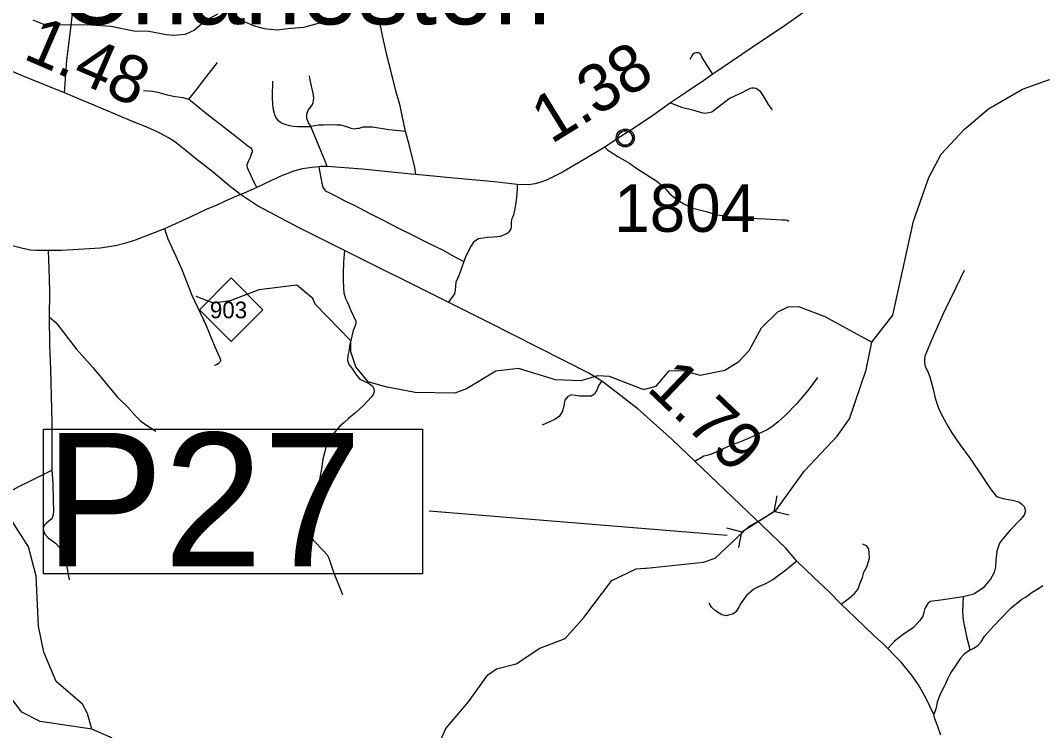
# Model space of a CAD drawing. Extents: x 2290615 to 2522933, y 819489 to 1012715.
# Drawn here: x 2473544 to 2484274, y 860488 to 867941 of the extents above; entities that cross this region are included whole.
import ezdxf

# ---------------------------------------------------------------- set-up
doc = ezdxf.new("R2010")
doc.units = 0
for name, color, linetype in [('Exist Civil Demographics Community CELL', 7, 'Continuous'), ('Exist Civil Demographics Community Label', 7, 'Continuous'), ('Exist Hydrographic Creek Single Shore', 7, 'Continuous'), ('Exist Hydrographic Misc Water Feature', 7, 'Continuous'), ('Exist Road Non-System Type 51', 7, 'Continuous'), ('Exist Road Primary NC Attributed', 7, 'Continuous'), ('Exist Road Primary NC Mileage Hundredths English Label', 7, 'Continuous'), ('Exist Road Primary NC Shield CELL', 7, 'Continuous'), ('Exist Road Primary NC Shield Number Label', 7, 'Continuous'), ('Exist Road Primary NC Structure Pipe Attributed CELL', 7, 'Continuous'), ('Exist Road Primary NC Structure Pipe Number Label', 7, 'Continuous'), ('Exist Road Secondary Mileage Hundredths English Label', 7, 'Continuous'), ('Exist Road Secondary Type 51 Attributed', 7, 'Continuous'), ('Exist Road Secondary Type 51 Number Label', 7, 'Continuous')]:
    doc.layers.add(name, color=color, linetype=linetype)

msp = doc.modelspace()

# ---------------------------------------------------------------- linework, layer by layer
at = {"layer": 'Exist Civil Demographics Community CELL'}
msp.add_lwpolyline([(2479816, 866719), (2479817, 866725), (2479819, 866731), (2479822, 866739), (2479824, 866744), (2479828, 866750), (2479832, 866755), (2479836, 866760), (2479840, 866764), (2479846, 866769), (2479851, 866772), (2479856, 866775), (2479861, 866778), (2479866, 866780), (2479872, 866782), (2479876, 866783), (2479881, 866784), (2479885, 866784), (2479892, 866785), (2479896, 866785), (2479902, 866784), (2479907, 866784), (2479912, 866783), (2479917, 866781), (2479922, 866779), (2479929, 866776), (2479935, 866773), (2479940, 866769), (2479945, 866765), (2479948, 866762), (2479952, 866758), (2479956, 866753), (2479959, 866748), (2479963, 866743), (2479965, 866738), (2479967, 866733), (2479969, 866728), (2479970, 866724), (2479971, 866718), (2479972, 866713), (2479972, 866707), (2479972, 866701), (2479971, 866695), (2479970, 866690), (2479968, 866684), (2479967, 866678), (2479964, 866673), (2479961, 866667), (2479958, 866662), (2479954, 866657), (2479950, 866652), (2479945, 866647), (2479940, 866643), (2479935, 866640), (2479931, 866637), (2479924, 866634), (2479917, 866631), (2479911, 866630), (2479904, 866628), (2479900, 866628), (2479895, 866628), (2479890, 866628), (2479885, 866628), (2479880, 866629), (2479874, 866630), (2479869, 866631), (2479864, 866633), (2479859, 866635), (2479855, 866638), (2479849, 866642), (2479843, 866646), (2479838, 866650), (2479834, 866655), (2479830, 866659), (2479828, 866663), (2479823, 866670), (2479822, 866674), (2479820, 866678), (2479817, 866686), (2479816, 866693), (2479815, 866698), (2479815, 866705), (2479815, 866709), (2479815, 866716)], close=True, dxfattribs=at)
for radius in [94.3, 76.7]:
    msp.add_circle((2479893, 866707), radius, dxfattribs=at)
at = {"layer": 'Exist Hydrographic Creek Single Shore'}
msp.add_line((2480100, 862192), (2480115, 862193), dxfattribs=at)
for points in [[(2482483, 864565), (2482703, 864846), (2482920, 865834), (2483079, 866293), (2483208, 866538), (2483453, 866801), (2483708, 867012), (2484063, 867220), (2484336, 867316), (2484568, 867362), (2484919, 867350), (2485313, 867215)], [(2480115, 862193), (2480714, 862254), (2480838, 862298), (2481191, 862631), (2481285, 862681), (2481475, 862797), (2481773, 863213), (2482117, 863578), (2482247, 863761), (2482421, 864273), (2482483, 864565)], [(2477461, 859320), (2477501, 859453), (2477696, 859757), (2477699, 860105), (2477929, 860328), (2478009, 860511), (2478246, 860790), (2478450, 861074), (2478541, 861137), (2478748, 861188), (2478996, 861353), (2479261, 861455), (2479457, 861674), (2479751, 862063), (2480007, 862185), (2480100, 862192)]]:
    msp.add_lwpolyline(points, dxfattribs=at)
at = {"layer": 'Exist Hydrographic Misc Water Feature'}
msp.add_line((2480083, 864066), (2480069, 864072), dxfattribs=at)
for points in [[(2473673, 867946), (2473774, 867905), (2473857, 867898), (2474283, 867895), (2474492, 867880), (2474734, 867833), (2474893, 867827), (2475077, 867795), (2475152, 867788), (2475277, 867798), (2475368, 867840), (2475476, 867933), (2475617, 868010)], [(2475776, 868012), (2475894, 867930), (2475986, 867889), (2476103, 867857), (2476236, 867842), (2476387, 867861), (2476520, 867870), (2476687, 867914), (2476853, 867966)], [(2474293, 860501), (2474248, 860666), (2474197, 860766), (2473918, 861004), (2473788, 861311), (2473734, 861584), (2473709, 862109), (2473629, 862417), (2473450, 862696), (2473458, 862729), (2473329, 862963), (2473184, 863141), (2473173, 863318), (2473220, 863527), (2473175, 863751), (2472789, 864455), (2472533, 864799), (2472407, 864905), (2472029, 865041), (2471701, 865270), (2471468, 865257)], [(2480069, 864072), (2479726, 864203), (2479600, 864211), (2479426, 864158), (2479160, 864170), (2478774, 864289), (2478533, 864259), (2478228, 864073), (2478103, 864028), (2477687, 864037), (2477377, 864094), (2477193, 864149), (2477066, 864304), (2477013, 864463), (2477011, 864578), (2476639, 864963), (2476613, 865021), (2476444, 865162), (2476045, 865113), (2475747, 864999), (2475572, 864972), (2475388, 865043)], [(2480083, 864066), (2480216, 864101), (2480355, 864264), (2480496, 864267), (2480681, 864219), (2480938, 864272), (2481086, 864360), (2481193, 864476), (2481322, 864714), (2481494, 864882), (2481602, 864936), (2481710, 864937), (2481987, 864834), (2482483, 864565)], [(2474293, 860501), (2473750, 860584), (2473557, 860681), (2473438, 860837)], [(2477461, 859320), (2477395, 859285), (2477264, 859158), (2477181, 859115), (2476948, 859112), (2476789, 859132), (2476546, 859230), (2476313, 859224), (2476204, 859276), (2476067, 859470), (2475494, 859897), (2475267, 859992), (2474966, 860079), (2474486, 860420), (2474293, 860501)]]:
    msp.add_lwpolyline(points, dxfattribs=at)
at = {"layer": 'Exist Road Non-System Type 51'}
for points in [[(2474005, 867181), (2474030, 867525), (2474071, 867828), (2474095, 868045), (2474105, 868268), (2474107, 868396), (2474104, 868476), (2474103, 868513), (2474103, 868557), (2474117, 868587), (2474148, 868630), (2474182, 868660)], [(2477587, 866776), (2477530, 867046), (2477484, 867202), (2477431, 867416), (2477398, 867548), (2477349, 867765), (2477315, 867923)], [(2480813, 867377), (2480747, 867479), (2480697, 867558), (2480682, 867592), (2480662, 867601), (2480640, 867601), (2480621, 867597), (2480603, 867587), (2480570, 867530)], [(2475313, 867116), (2475388, 867209), (2475502, 867357), (2475613, 867501)], [(2476189, 867302), (2476186, 867144), (2476189, 867050), (2476197, 867005), (2476212, 866953), (2476225, 866920), (2476245, 866895), (2476269, 866878), (2476290, 866864), (2476318, 866851), (2476364, 866839), (2476410, 866831), (2476451, 866829), (2476508, 866826), (2476574, 866826), (2476591, 866827)], [(2476591, 866827), (2476584, 866840), (2476566, 866872), (2476551, 866912), (2476549, 866939), (2476552, 866958), (2476566, 866998), (2476606, 867053), (2476616, 867079), (2476622, 867102), (2476624, 867127), (2476617, 867179), (2476600, 867251), (2476587, 867317), (2476579, 867358)], [(2474837, 867204), (2474885, 867202), (2474931, 867200), (2474985, 867189), (2475031, 867175), (2475085, 867161), (2475167, 867144), (2475249, 867132), (2475285, 867123), (2475313, 867116)], [(2480368, 867075), (2480485, 867029), (2480613, 867000), (2480690, 866974), (2480731, 866968), (2480770, 866973), (2480803, 866982), (2480862, 867027), (2480937, 867087), (2480984, 867121), (2481052, 867154), (2481115, 867181), (2481181, 867215), (2481209, 867230), (2481223, 867235), (2481245, 867234), (2481266, 867229), (2481306, 867203), (2481356, 867126), (2481395, 867060), (2481434, 867003)], [(2475313, 867116), (2475383, 867058), (2475502, 866962), (2475669, 866832), (2475809, 866723), (2475930, 866626), (2475962, 866603), (2475973, 866588), (2475977, 866576), (2475976, 866562), (2475970, 866543), (2475954, 866504), (2475936, 866461), (2475929, 866443), (2475924, 866432), (2475921, 866422), (2475922, 866413), (2475923, 866397), (2475935, 866374), (2475961, 866315), (2475994, 866243), (2476024, 866189)], [(2477587, 866776), (2477410, 866792), (2477240, 866820), (2477201, 866822), (2477138, 866822), (2477117, 866815), (2477101, 866808), (2477085, 866806), (2477062, 866804), (2477048, 866801), (2477017, 866806), (2476990, 866817), (2476957, 866829), (2476908, 866841), (2476864, 866843), (2476788, 866845), (2476725, 866843), (2476674, 866840), (2476635, 866833), (2476591, 866827)], [(2476763, 866409), (2476743, 866464), (2476591, 866827)], [(2477695, 866325), (2477684, 866398), (2477626, 866640), (2477587, 866776)], [(2479678, 866610), (2479710, 866580), (2479755, 866551), (2479809, 866518), (2479936, 866442), (2480014, 866386), (2480118, 866321), (2480226, 866254), (2480295, 866196), (2480323, 866167), (2480354, 866128), (2480400, 866089), (2480451, 866050), (2480507, 866015), (2480550, 865994), (2480603, 865972), (2480672, 865953), (2480758, 865931), (2480853, 865902), (2480922, 865892), (2480999, 865880), (2481068, 865872), (2481192, 865867), (2481365, 865859), (2481538, 865848), (2481573, 865847), (2481593, 865843), (2481610, 865833)], [(2476678, 866406), (2476684, 866363), (2476697, 866288), (2476708, 866233), (2476714, 866210), (2476720, 866189), (2476732, 866169), (2476740, 866160), (2476750, 866149), (2476773, 866137), (2476838, 866108), (2476957, 866045), (2477055, 865997), (2477203, 865919), (2477346, 865847), (2477521, 865756), (2477655, 865691), (2477827, 865605), (2477976, 865532), (2478105, 865460), (2478199, 865412)], [(2478760, 866218), (2478759, 866174), (2478753, 866084), (2478745, 866026), (2478732, 865948), (2478721, 865899), (2478708, 865873), (2478698, 865850), (2478695, 865819), (2478696, 865775), (2478693, 865752), (2478682, 865735), (2478664, 865713), (2478630, 865695), (2478579, 865675), (2478518, 865666), (2478448, 865662), (2478354, 865650), (2478323, 865632), (2478300, 865614), (2478267, 865565), (2478214, 865451), (2478199, 865412)], [(2475056, 865753), (2475091, 865650), (2475157, 865506), (2475237, 865327), (2475312, 865138), (2475343, 865058), (2475489, 864746), (2475586, 864515), (2475637, 864401), (2475644, 864380), (2475644, 864369), (2475639, 864359), (2475631, 864347), (2475623, 864342), (2475608, 864330), (2475579, 864320)], [(2473835, 865526), (2473844, 865233), (2473850, 865090), (2473847, 864830)], [(2473835, 865526), (2473844, 865233), (2473850, 865090), (2473847, 864830)], [(2476947, 865531), (2476937, 865404), (2476933, 865290), (2476933, 865223), (2476935, 865134), (2476939, 865082), (2476957, 865022), (2476974, 864986), (2476990, 864950), (2477008, 864904), (2477041, 864838), (2477066, 864783), (2477064, 864757), (2477047, 864710), (2477038, 864688), (2477022, 864627), (2477000, 864526), (2476992, 864468), (2476982, 864424), (2476978, 864375), (2476992, 864331), (2477022, 864293), (2477053, 864243), (2477087, 864200), (2477107, 864176), (2477153, 864154), (2477204, 864130), (2477238, 864103), (2477255, 864073), (2477256, 864044), (2477245, 864016), (2477225, 863986), (2477147, 863902), (2477061, 863822), (2476992, 863765), (2476944, 863721), (2476898, 863681), (2476847, 863628), (2476808, 863575), (2476781, 863536), (2476758, 863496), (2476738, 863417), (2476718, 863338), (2476706, 863234), (2476686, 863139), (2476664, 862989), (2476638, 862844), (2476617, 862741), (2476593, 862620), (2476585, 862560), (2476593, 862526), (2476618, 862486), (2476653, 862453), (2476691, 862410), (2476727, 862374), (2476765, 862332), (2476781, 862296), (2476830, 862149), (2476924, 861915)], [(2478199, 865412), (2478148, 865272), (2478116, 865195), (2478108, 865111), (2478102, 865072), (2478039, 864983)], [(2483451, 865316), (2483365, 865134), (2483226, 864853), (2483148, 864674), (2483092, 864543), (2483038, 864417), (2483034, 864385), (2483033, 864346), (2483043, 864308), (2483066, 864263), (2483089, 864199), (2483128, 864057), (2483147, 863977), (2483183, 863871), (2483226, 863776), (2483286, 863673), (2483321, 863613), (2483405, 863490), (2483514, 863342), (2483644, 863152), (2483696, 863072), (2483736, 863013), (2483790, 862946), (2483855, 862925), (2483956, 862905), (2484024, 862890), (2484057, 862865), (2484082, 862838), (2484093, 862795), (2484082, 862750), (2484037, 862700), (2483934, 862591), (2483852, 862498), (2483822, 862454), (2483794, 862370), (2483782, 862275), (2483779, 862202), (2483765, 862148), (2483727, 862077), (2483652, 861987), (2483553, 861918), (2483442, 861891)], [(2473847, 864830), (2473848, 864534), (2473860, 864280), (2473875, 863724), (2473872, 863221)], [(2473847, 864830), (2473918, 864766), (2474128, 864496), (2474304, 864298), (2474458, 864113), (2474559, 863989), (2474667, 863885), (2474747, 863796), (2474804, 863738), (2474846, 863706), (2474964, 863629)], [(2473847, 864830), (2473848, 864534), (2473860, 864280), (2473875, 863724), (2473872, 863221)], [(2481911, 864194), (2481812, 864061), (2481694, 863921), (2481575, 863799), (2481497, 863729), (2481441, 863683), (2481375, 863639), (2481200, 863559), (2481102, 863519), (2480989, 863475), (2480878, 863424), (2480789, 863385), (2480750, 863376), (2480717, 863367), (2480622, 863313)], [(2479647, 864154), (2479613, 864109), (2479598, 864067), (2479571, 864020), (2479534, 863999), (2479486, 863996), (2479412, 863999), (2479372, 864004), (2479325, 864011), (2479286, 863992), (2479260, 863956), (2479250, 863898), (2479233, 863841), (2479204, 863787), (2479155, 863752), (2479020, 863693)], [(2479647, 864154), (2479613, 864109), (2479598, 864067), (2479571, 864020), (2479534, 863999), (2479486, 863996), (2479412, 863999), (2479372, 864004), (2479325, 864011), (2479286, 863992), (2479260, 863956), (2479250, 863898), (2479233, 863841), (2479204, 863787), (2479155, 863752), (2479020, 863693)], [(2473023, 862765), (2473118, 862813), (2473233, 862898), (2473331, 862962), (2473415, 862988), (2473527, 863050), (2473662, 863115), (2473872, 863221)], [(2473023, 862765), (2473118, 862813), (2473233, 862898), (2473331, 862962), (2473415, 862988), (2473527, 863050), (2473662, 863115), (2473872, 863221)], [(2473872, 863221), (2473885, 863083), (2473888, 862899), (2473891, 862793), (2473889, 862751), (2473874, 862709), (2473847, 862688), (2473819, 862666), (2473794, 862639), (2473782, 862611), (2473785, 862583), (2473801, 862549), (2473836, 862510), (2473871, 862485), (2473913, 862454), (2473948, 862418), (2473969, 862387), (2473994, 862327), (2474021, 862258), (2474035, 862184), (2474055, 862070)], [(2473872, 863221), (2473885, 863083), (2473888, 862899), (2473891, 862793), (2473889, 862751), (2473874, 862709), (2473847, 862688), (2473819, 862666), (2473794, 862639), (2473782, 862611), (2473785, 862583), (2473801, 862549), (2473836, 862510), (2473871, 862485), (2473913, 862454), (2473948, 862418), (2473969, 862387), (2473994, 862327), (2474021, 862258), (2474035, 862184), (2474055, 862070)], [(2482159, 861813), (2482244, 861877), (2482298, 861926), (2482336, 861968), (2482364, 862046), (2482382, 862096), (2482397, 862149), (2482429, 862207), (2482457, 862297), (2482455, 862353), (2482449, 862396), (2482425, 862428), (2482388, 862446)], [(2481695, 862267), (2481579, 862170), (2481441, 862069), (2481364, 862027), (2481298, 862001), (2481243, 861971), (2481165, 861907), (2481111, 861827), (2481088, 861789), (2481056, 861739), (2481029, 861714), (2480954, 861693), (2480907, 861703), (2480840, 861743), (2480799, 861783), (2480774, 861825)], [(2483509, 861331), (2483560, 861355), (2483599, 861383), (2483631, 861421), (2483665, 861480), (2483698, 861517), (2483763, 861587), (2483831, 861659), (2483945, 861777), (2484057, 861867), (2484101, 861891), (2484165, 861940), (2484230, 861980), (2484275, 862012)], [(2483442, 861891), (2483205, 861856), (2483117, 861846), (2483095, 861841), (2483071, 861821), (2483038, 861769), (2483027, 861726), (2483018, 861687), (2482984, 861642), (2482918, 861569), (2482810, 861496), (2482720, 861425), (2482649, 861348)], [(2483442, 861891), (2483438, 861815), (2483432, 861736), (2483442, 861646), (2483475, 861475), (2483499, 861380), (2483509, 861331)], [(2483509, 861331), (2483452, 861291), (2483411, 861248), (2483363, 861174), (2483312, 861097), (2483276, 861028), (2483254, 860979), (2483241, 860951), (2483228, 860927), (2483192, 860853), (2483168, 860787), (2483160, 860746), (2483153, 860716), (2483131, 860655)]]:
    msp.add_lwpolyline(points, dxfattribs=at)
at = {"layer": 'Exist Road Primary NC Attributed'}
for points in [[(2475854, 866113), (2475749, 866196), (2475570, 866344), (2475382, 866492), (2475282, 866574), (2475179, 866658), (2475142, 866680), (2475098, 866710), (2475021, 866752), (2474966, 866779), (2474846, 866830), (2474720, 866880), (2474464, 866990), (2474005, 867181), (2473589, 867350), (2473222, 867502)], [(2483205, 860439), (2483175, 860531), (2483144, 860611), (2483131, 860655), (2483047, 860832), (2482970, 860967), (2482899, 861074), (2482788, 861205), (2482711, 861284), (2482649, 861348), (2482605, 861394), (2482507, 861482), (2482308, 861674), (2482159, 861813), (2482029, 861946), (2481874, 862096), (2481695, 862267), (2481579, 862403), (2480387, 863542), (2480026, 863865), (2479647, 864154), (2479510, 864238), (2478462, 864771), (2476464, 865768), (2476032, 865994), (2475854, 866113)]]:
    msp.add_lwpolyline(points, dxfattribs=at)
at = {"layer": 'Exist Road Primary NC Shield CELL'}
msp.add_lwpolyline([(2475424, 864905), (2475757, 865238), (2476090, 864905), (2475757, 864572)], close=True, dxfattribs=at)
at = {"layer": 'Exist Road Primary NC Structure Pipe Attributed CELL'}
for p, q in [((2481483, 862951), (2481452, 862787)), ((2481117, 862574), (2481452, 862787)), ((2481613, 862747), (2481452, 862787)), ((2480956, 862614), (2481117, 862574)), ((2481086, 862410), (2481117, 862574))]:
    msp.add_line(p, q, dxfattribs=at)
at = {"layer": 'Exist Road Primary NC Structure Pipe Number Label'}
msp.add_line((2480964, 862535), (2477834, 862790), dxfattribs=at)
msp.add_lwpolyline([(2473785, 863652), (2477766, 863652), (2477766, 862133), (2473785, 862133)], close=True, dxfattribs=at)
at = {"layer": 'Exist Road Secondary Type 51 Attributed'}
for points in [[(2481788, 868042), (2481542, 867868), (2481323, 867724), (2480813, 867377), (2480717, 867309), (2480524, 867180), (2480368, 867075), (2480169, 866933), (2479961, 866795), (2479808, 866700), (2479678, 866610), (2479403, 866448), (2479233, 866349), (2479124, 866293), (2479065, 866264), (2479008, 866244), (2478946, 866227), (2478878, 866215), (2478760, 866218), (2478521, 866246), (2478092, 866287), (2477695, 866325), (2477646, 866329), (2477132, 866381), (2476763, 866409), (2476699, 866408), (2476678, 866406), (2476607, 866399), (2476500, 866383), (2476401, 866356), (2476352, 866334), (2476292, 866313), (2476179, 866260), (2476024, 866189), (2475893, 866128), (2475854, 866113)], [(2475854, 866113), (2475700, 866049), (2475597, 865999), (2475502, 865959), (2475326, 865875), (2475056, 865753), (2474749, 865636), (2474651, 865605), (2474542, 865577), (2474381, 865552), (2473979, 865526), (2473835, 865526), (2473714, 865526), (2473649, 865530), (2473569, 865548), (2472983, 865693)]]:
    msp.add_lwpolyline(points, dxfattribs=at)

# ---------------------------------------------------------------- texts
at = {"layer": 'Exist Civil Demographics Community Label'}
msp.add_text('Charleston', height=800, rotation=360, dxfattribs=at).set_placement((2473935, 867900))
at = {"layer": 'Exist Road Primary NC Mileage Hundredths English Label'}
for s, rotation, p in [('1.48', 336.6249, (2473560, 867544)), ('1.79', 316.2862, (2480107, 864067))]:
    msp.add_text(s, height=500, rotation=rotation, dxfattribs=at).set_placement(p)
at = {"layer": 'Exist Road Primary NC Shield Number Label'}
msp.add_text('903', height=175, dxfattribs=at).set_placement((2475533, 864815))
at = {"layer": 'Exist Road Primary NC Structure Pipe Number Label'}
msp.add_text('P27', height=1400, dxfattribs=at).set_placement((2473798, 862212))
at = {"layer": 'Exist Road Secondary Mileage Hundredths English Label'}
msp.add_text('1.38', height=500, rotation=31.6377, dxfattribs=at).set_placement((2479115, 866638))
at = {"layer": 'Exist Road Secondary Type 51 Number Label'}
msp.add_text('1804', height=500, rotation=360, dxfattribs=at).set_placement((2479778, 865722))

doc.saveas('drawing.dxf')
